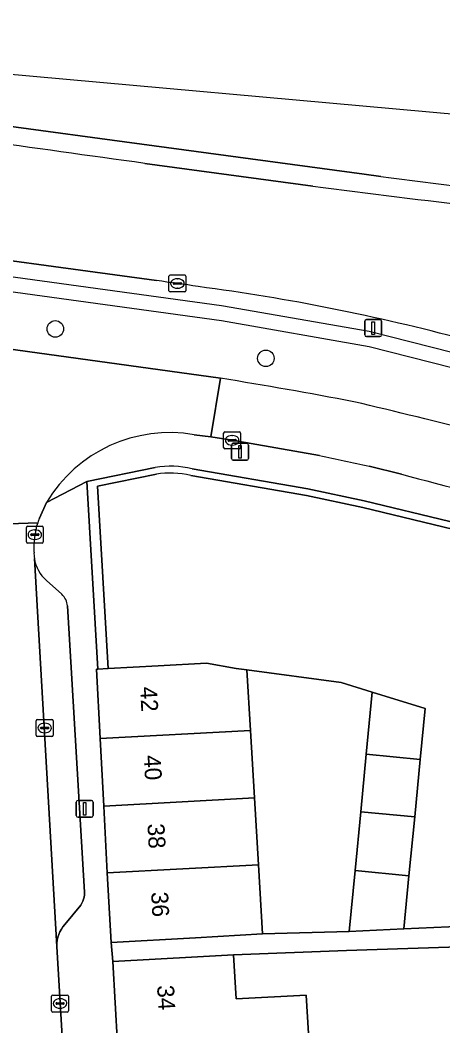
# Model space of a CAD drawing. Extents: x 160856 to 161310, y 384024 to 384878.
# Drawn here: x 161058.3 to 161083.3, y 384818.7 to 384878 of the extents above; entities that cross this region are included whole.
import ezdxf

# ---------------------------------------------------------------- set-up
doc = ezdxf.new("R2010")
doc.units = 0
for name, color, linetype in [('IMGEO_Berm_gesloten', 7, 'Continuous'), ('IMGEO_Berm_groen', 7, 'Continuous'), ('IMGEO_Boom', 7, 'Continuous'), ('IMGEO_Erf', 7, 'Continuous'), ('IMGEO_Groenvoorziening', 7, 'Continuous'), ('IMGEO_Haag', 7, 'Continuous'), ('IMGEO_Hek', 7, 'Continuous'), ('IMGEO_Kolk', 7, 'Continuous'), ('IMGEO_Lichtmast', 7, 'Continuous'), ('IMGEO_Pand', 7, 'Continuous'), ('IMGEO_Pand_nummerreeks', 7, 'Continuous'), ('IMGEO_Parkeervlak_open', 7, 'Continuous'), ('IMGEO_Rijbaan_lokaal_gesloten', 7, 'Continuous'), ('IMGEO_Rijbaan_lokaal_open', 7, 'Continuous'), ('IMGEO_Rijbaan_regionaal_gesloten', 7, 'Continuous'), ('IMGEO_Voetpad_open', 7, 'Continuous')]:
    doc.layers.add(name, color=color, linetype=linetype)

msp = doc.modelspace()

# ---------------------------------------------------------------- linework, layer by layer
at = {"layer": 'IMGEO_Berm_gesloten'}
for points in [[(161079.598, 384868.781), (161078.615, 384868.917), (161063.751, 384870.924), (161058.807, 384871.589), (161048.88, 384872.923)], [(161065.679, 384869.546), (161075.591, 384868.213)]]:
    msp.add_lwpolyline(points, dxfattribs=at)
for centre, radius, start, end in [((160761.385, 382703.066), 2187.746, 82.004803, 82.528141), ((161134.125, 385278.867), 413.695, 262.42605, 265.19774), ((161139.404, 385346.014), 482.044, 262.39283, 264.76917)]:
    msp.add_arc(centre, radius, start, end, dxfattribs=at)
at = {"layer": 'IMGEO_Berm_groen'}
for points in [[(161066.368, 384862.634), (161051.304, 384864.693)], [(161053.322, 384859.202), (161070.144, 384856.878)]]:
    msp.add_lwpolyline(points, dxfattribs=at)
for centre, radius, start, end in [((161054.49, 384770.062), 93.331, 81.16266, 82.68802), ((161052.796, 384740.74), 122.598, 75.00108, 82.48577), ((161021.546, 384557.759), 303.041, 79.26128, 80.77179), ((160824.463, 383796.83), 1088.602, 76.127183, 76.531378)]:
    msp.add_arc(centre, radius, start, end, dxfattribs=at)
at = {"layer": 'IMGEO_Boom'}
for centre in [(161060.397, 384859.784), (161072.822, 384858.05)]:
    msp.add_circle(centre, 0.489, dxfattribs=at)
at = {"layer": 'IMGEO_Erf'}
for points in [[(161066.358, 384851.223), (161062.882, 384850.508), (161063.511, 384839.75), (161066.471, 384839.909), (161069.313, 384840.062), (161071.071, 384839.762), (161071.701, 384839.682), (161077.27, 384838.923), (161079.103, 384838.363), (161082.221, 384837.389), (161081.931, 384834.39), (161081.603, 384830.994), (161081.268, 384827.527), (161080.966, 384824.4), (161096.904, 384825.096), (161104.738, 384824.69), (161119.875, 384823.613), (161127.542, 384822.914), (161129.866, 384836.792), (161130.819, 384843.208)], [(161130.819, 384843.208), (161131.313, 384846.712), (161129.022, 384846.468), (161124.766, 384845.773), (161120.159, 384844.667), (161118.797, 384843.061), (161117.09, 384841.916), (161113.104, 384841.881), (161098.682, 384843.036), (161096.561, 384845.428), (161093.247, 384846.005), (161093.316, 384846.399), (161088.822, 384847.182), (161088.737, 384847.203), (161088.643, 384846.814), (161078.539, 384849.258), (161075.222, 384849.959), (161068.388, 384851.138)], [(161085.42, 384823.365), (161077.585, 384823.117), (161070.921, 384822.863), (161071.066, 384820.259), (161075.205, 384820.489), (161075.331, 384818.226)]]:
    msp.add_lwpolyline(points, dxfattribs=at)
msp.add_lwpolyline([(161078.421, 384831.302), (161078.749, 384834.698), (161079.103, 384838.363), (161077.27, 384838.923), (161071.701, 384839.682), (161071.912, 384836.097), (161072.147, 384832.118), (161072.379, 384828.169), (161072.619, 384824.106), (161077.739, 384824.247), (161078.086, 384827.835)], close=True, dxfattribs=at)
msp.add_arc((161067.161, 384846.114), 5.172, 76.27378, 98.93085, dxfattribs=at)
at = {"layer": 'IMGEO_Groenvoorziening'}
for points in [[(161066.287, 384851.617), (161062.265, 384850.789)], [(161068.388, 384851.138), (161075.222, 384849.959), (161078.539, 384849.258), (161088.643, 384846.814), (161088.737, 384847.203), (161078.627, 384849.648), (161075.297, 384850.352), (161068.469, 384851.53)], [(161062.265, 384850.789), (161062.912, 384839.718), (161063.511, 384839.75), (161062.882, 384850.508), (161066.358, 384851.223)]]:
    msp.add_lwpolyline(points, dxfattribs=at)
for centre, radius, start, end in [((161067.159, 384846.081), 5.605, 76.48258, 98.95088), ((161067.161, 384846.114), 5.172, 76.27378, 98.93085)]:
    msp.add_arc(centre, radius, start, end, dxfattribs=at)
at = {"layer": 'IMGEO_Haag'}
for points in [[(161066.287, 384851.617), (161062.265, 384850.789), (161062.912, 384839.718)], [(161068.388, 384851.138), (161075.222, 384849.959), (161078.539, 384849.258), (161088.643, 384846.814), (161088.737, 384847.203), (161078.627, 384849.648), (161075.297, 384850.352), (161068.469, 384851.53)], [(161062.912, 384839.718), (161063.511, 384839.75), (161062.882, 384850.508), (161066.358, 384851.223)]]:
    msp.add_lwpolyline(points, dxfattribs=at)
for centre, radius, start, end in [((161067.159, 384846.081), 5.605, 76.48258, 98.95088), ((161067.161, 384846.114), 5.172, 76.27378, 98.93085)]:
    msp.add_arc(centre, radius, start, end, dxfattribs=at)
at = {"layer": 'IMGEO_Hek'}
for points in [[(160981.991, 384864.071), (160981.991, 384864.963), (160990.538, 384865.942), (161000.837, 384866.621), (161011.863, 384866.872), (161023.361, 384866.572), (161034.743, 384865.752), (161045.874, 384864.511), (161070.2, 384861.176), (161078.924, 384859.65), (161087.515, 384857.461), (161095.594, 384855.909)], [(160981.991, 384864.071), (160990.538, 384865.05), (161000.837, 384865.729), (161011.863, 384865.98), (161023.361, 384865.68), (161034.743, 384864.86), (161045.874, 384863.619), (161070.2, 384860.284), (161078.924, 384858.758), (161087.515, 384856.569), (161095.594, 384855.017)]]:
    msp.add_lwpolyline(points, dxfattribs=at)
at = {"layer": 'IMGEO_Kolk'}
for p, q in [((161067.103, 384862.041), (161067.103, 384862.893)), ((161067.178, 384862.967), (161068.03, 384862.967)), ((161067.591, 384862.747), (161067.616, 384862.747)), ((161068.104, 384862.893), (161068.104, 384862.041)), ((161067.362, 384862.461), (161067.362, 384862.473)), ((161067.8, 384862.424), (161067.402, 384862.424)), ((161067.405, 384862.51), (161067.803, 384862.51)), ((161067.614, 384862.187), (161067.589, 384862.187)), ((161067.846, 384862.473), (161067.846, 384862.461)), ((161068.03, 384861.967), (161067.178, 384861.967)), ((161070.405, 384853.714), (161071.257, 384853.714)), ((161070.33, 384852.788), (161070.33, 384853.64)), ((161070.589, 384853.208), (161070.589, 384853.22)), ((161071.027, 384853.171), (161070.629, 384853.171)), ((161070.632, 384853.257), (161071.03, 384853.257)), ((161070.818, 384853.494), (161070.843, 384853.494)), ((161071.073, 384853.22), (161071.073, 384853.208)), ((161071.331, 384853.64), (161071.331, 384852.788)), ((161071.257, 384852.714), (161070.405, 384852.714)), ((161070.841, 384852.934), (161070.816, 384852.934)), ((161058.687, 384847.221), (161058.687, 384848.073)), ((161058.762, 384848.147), (161059.614, 384848.147)), ((161059.175, 384847.927), (161059.2, 384847.927)), ((161059.688, 384848.073), (161059.688, 384847.221)), ((161059.614, 384847.147), (161058.762, 384847.147)), ((161058.946, 384847.641), (161058.946, 384847.653)), ((161059.384, 384847.604), (161058.986, 384847.604)), ((161058.989, 384847.69), (161059.387, 384847.69)), ((161059.198, 384847.367), (161059.173, 384847.367)), ((161059.43, 384847.653), (161059.43, 384847.641)), ((161059.268, 384835.819), (161059.268, 384836.671)), ((161059.343, 384836.745), (161060.195, 384836.745)), ((161059.756, 384836.525), (161059.781, 384836.525)), ((161060.269, 384836.671), (161060.269, 384835.819)), ((161059.527, 384836.239), (161059.527, 384836.251)), ((161059.965, 384836.202), (161059.567, 384836.202)), ((161059.57, 384836.288), (161059.968, 384836.288)), ((161059.779, 384835.965), (161059.754, 384835.965)), ((161060.011, 384836.251), (161060.011, 384836.239)), ((161060.195, 384835.745), (161059.343, 384835.745)), ((161060.252, 384820.489), (161061.104, 384820.489)), ((161060.177, 384819.563), (161060.177, 384820.415)), ((161060.436, 384819.983), (161060.436, 384819.995)), ((161060.874, 384819.946), (161060.476, 384819.946)), ((161060.479, 384820.032), (161060.877, 384820.032)), ((161060.665, 384820.269), (161060.69, 384820.269)), ((161060.92, 384819.995), (161060.92, 384819.983)), ((161061.178, 384820.415), (161061.178, 384819.563)), ((161061.104, 384819.489), (161060.252, 384819.489)), ((161060.688, 384819.709), (161060.663, 384819.709))]:
    msp.add_line(p, q, dxfattribs=at)
for points in [[(161067.103, 384862.041), (161067.103, 384862.893)], [(161067.178, 384862.967), (161068.03, 384862.967)], [(161068.104, 384862.893), (161068.104, 384862.041)], [(161068.03, 384861.967), (161067.178, 384861.967)], [(161070.405, 384853.714), (161071.257, 384853.714)], [(161070.33, 384852.788), (161070.33, 384853.64)], [(161071.331, 384853.64), (161071.331, 384852.788)], [(161071.257, 384852.714), (161070.405, 384852.714)], [(161058.687, 384847.221), (161058.687, 384848.073)], [(161058.762, 384848.147), (161059.614, 384848.147)], [(161059.688, 384848.073), (161059.688, 384847.221)], [(161059.614, 384847.147), (161058.762, 384847.147)], [(161059.268, 384835.819), (161059.268, 384836.671)], [(161059.343, 384836.745), (161060.195, 384836.745)], [(161060.269, 384836.671), (161060.269, 384835.819)], [(161060.195, 384835.745), (161059.343, 384835.745)], [(161060.252, 384820.489), (161061.104, 384820.489)], [(161060.177, 384819.563), (161060.177, 384820.415)], [(161061.178, 384820.415), (161061.178, 384819.563)], [(161061.104, 384819.489), (161060.252, 384819.489)]]:
    msp.add_lwpolyline(points, dxfattribs=at)
for centre, radius, start, end in [((161067.18, 384862.891), 0.0765, 91.55205, 178.44795), ((161067.18, 384862.891), 0.0765, 91.55205, 178.44795), ((161068.028, 384862.891), 0.0765, 1.55205, 88.44795), ((161068.028, 384862.891), 0.0765, 1.55205, 88.44795), ((161067.18, 384862.043), 0.0765, 181.55205, 268.44795), ((161067.18, 384862.043), 0.0765, 181.55205, 268.44795), ((161067.402, 384862.47), 0.0403, 85.87752, 175.75265), ((161067.399, 384862.46), 0.0366, 178.93798, 274.71019), ((161067.803, 384862.467), 0.043, 264.86636, 352.45326), ((161067.807, 384862.472), 0.0386, 1.73085, 96.63898), ((161068.028, 384862.043), 0.0765, 271.55205, 358.44795), ((161068.028, 384862.043), 0.0765, 271.55205, 358.44795), ((161070.407, 384853.638), 0.0765, 91.55205, 178.44795), ((161070.407, 384853.638), 0.0765, 91.55205, 178.44795), ((161071.255, 384853.638), 0.0765, 1.55205, 88.44795), ((161071.255, 384853.638), 0.0765, 1.55205, 88.44795), ((161070.629, 384853.217), 0.0403, 85.87752, 175.75265), ((161070.626, 384853.207), 0.0366, 178.93798, 274.71019), ((161071.03, 384853.214), 0.043, 264.86636, 352.45326), ((161071.034, 384853.219), 0.0386, 1.73085, 96.63898), ((161070.407, 384852.79), 0.0765, 181.55205, 268.44795), ((161070.407, 384852.79), 0.0765, 181.55205, 268.44795), ((161071.255, 384852.79), 0.0765, 271.55205, 358.44795), ((161071.255, 384852.79), 0.0765, 271.55205, 358.44795), ((161058.764, 384848.071), 0.0765, 91.55205, 178.44795), ((161058.764, 384848.071), 0.0765, 91.55205, 178.44795), ((161059.612, 384848.071), 0.0765, 1.55205, 88.44795), ((161059.612, 384848.071), 0.0765, 1.55205, 88.44795), ((161058.764, 384847.223), 0.0765, 181.55205, 268.44795), ((161058.764, 384847.223), 0.0765, 181.55205, 268.44795), ((161058.986, 384847.65), 0.0403, 85.87752, 175.75265), ((161058.983, 384847.64), 0.0366, 178.93798, 274.71019), ((161059.387, 384847.647), 0.043, 264.86636, 352.45326), ((161059.391, 384847.652), 0.0386, 1.73085, 96.63898), ((161059.612, 384847.223), 0.0765, 271.55205, 358.44795), ((161059.612, 384847.223), 0.0765, 271.55205, 358.44795), ((161059.345, 384836.669), 0.0765, 91.55205, 178.44795), ((161059.345, 384836.669), 0.0765, 91.55205, 178.44795), ((161060.193, 384836.669), 0.0765, 1.55205, 88.44795), ((161060.193, 384836.669), 0.0765, 1.55205, 88.44795), ((161059.567, 384836.248), 0.0403, 85.87752, 175.75265), ((161059.564, 384836.238), 0.0366, 178.93798, 274.71019), ((161059.968, 384836.245), 0.043, 264.86636, 352.45326), ((161059.972, 384836.25), 0.0386, 1.73085, 96.63898), ((161059.345, 384835.821), 0.0765, 181.55205, 268.44795), ((161059.345, 384835.821), 0.0765, 181.55205, 268.44795), ((161060.193, 384835.821), 0.0765, 271.55205, 358.44795), ((161060.193, 384835.821), 0.0765, 271.55205, 358.44795), ((161060.254, 384820.413), 0.0765, 91.55205, 178.44795), ((161060.254, 384820.413), 0.0765, 91.55205, 178.44795), ((161061.102, 384820.413), 0.0765, 1.55205, 88.44795), ((161061.102, 384820.413), 0.0765, 1.55205, 88.44795), ((161060.476, 384819.992), 0.0403, 85.87752, 175.75265), ((161060.473, 384819.982), 0.0366, 178.93798, 274.71019), ((161060.877, 384819.989), 0.043, 264.86636, 352.45326), ((161060.881, 384819.994), 0.0386, 1.73085, 96.63898), ((161060.254, 384819.565), 0.0765, 181.55205, 268.44795), ((161060.254, 384819.565), 0.0765, 181.55205, 268.44795), ((161061.102, 384819.565), 0.0765, 271.55205, 358.44795), ((161061.102, 384819.565), 0.0765, 271.55205, 358.44795)]:
    msp.add_arc(centre, radius, start, end, dxfattribs=at)
for centre, major_axis, ratio, start_param, end_param in [((161067.59, 384862.467), (-0.387, 0.002), 0.722429, 4.712389, 7.853982), ((161067.615, 384862.467), (-0.39, 0.002), 0.717154, 1.570796, 4.712389), ((161070.817, 384853.214), (-0.387, 0.002), 0.722429, 4.712389, 7.853982), ((161070.842, 384853.214), (-0.39, 0.002), 0.717154, 1.570796, 4.712389), ((161059.174, 384847.647), (-0.387, 0.002), 0.722429, 4.712389, 7.853982), ((161059.199, 384847.647), (-0.39, 0.002), 0.717154, 1.570796, 4.712389), ((161059.755, 384836.245), (-0.387, 0.002), 0.722429, 4.712389, 7.853982), ((161059.78, 384836.245), (-0.39, 0.002), 0.717154, 1.570796, 4.712389), ((161060.664, 384819.989), (-0.387, 0.002), 0.722429, 4.712389, 7.853982), ((161060.689, 384819.989), (-0.39, 0.002), 0.717154, 1.570796, 4.712389)]:
    msp.add_ellipse(centre, major_axis=major_axis, ratio=ratio, start_param=start_param, end_param=end_param, dxfattribs=at)
at = {"layer": 'IMGEO_Lichtmast'}
for p, q in [((161078.658, 384859.434), (161078.658, 384860.234)), ((161078.658, 384860.234), (161078.658, 384859.434)), ((161078.758, 384860.334), (161079.548, 384860.334)), ((161079.548, 384860.334), (161078.758, 384860.334)), ((161079.648, 384860.234), (161079.648, 384859.434)), ((161079.648, 384859.434), (161079.648, 384860.234)), ((161079.548, 384859.334), (161078.758, 384859.334)), ((161078.758, 384859.334), (161079.548, 384859.334)), ((161070.8, 384852.137), (161070.8, 384852.937)), ((161070.8, 384852.937), (161070.8, 384852.137)), ((161070.9, 384853.037), (161071.69, 384853.037)), ((161071.69, 384853.037), (161070.9, 384853.037)), ((161071.79, 384852.937), (161071.79, 384852.137)), ((161071.79, 384852.137), (161071.79, 384852.937)), ((161071.69, 384852.037), (161070.9, 384852.037)), ((161070.9, 384852.037), (161071.69, 384852.037)), ((161061.636, 384831.074), (161061.636, 384831.874)), ((161061.636, 384831.874), (161061.636, 384831.074)), ((161061.736, 384831.974), (161062.526, 384831.974)), ((161062.526, 384831.974), (161061.736, 384831.974)), ((161062.626, 384831.874), (161062.626, 384831.074)), ((161062.626, 384831.074), (161062.626, 384831.874)), ((161062.526, 384830.974), (161061.736, 384830.974)), ((161061.736, 384830.974), (161062.526, 384830.974))]:
    msp.add_line(p, q, dxfattribs=at)
for points in [[(161079.078, 384860.209), (161079.228, 384860.209), (161079.228, 384859.459), (161079.078, 384859.459), (161079.078, 384860.209)], [(161071.22, 384852.912), (161071.37, 384852.912), (161071.37, 384852.162), (161071.22, 384852.162), (161071.22, 384852.912)], [(161062.056, 384831.849), (161062.206, 384831.849), (161062.206, 384831.099), (161062.056, 384831.099), (161062.056, 384831.849)]]:
    msp.add_lwpolyline(points, dxfattribs=at)
for centre, start, end in [((161078.758, 384860.234), 90, 180), ((161078.758, 384860.234), 90, 180), ((161079.548, 384860.234), 0, 90), ((161079.548, 384860.234), 360, 90), ((161078.758, 384859.434), 180, 270), ((161078.758, 384859.434), 180, 270), ((161079.548, 384859.434), 270, 0), ((161079.548, 384859.434), 270, 0), ((161070.9, 384852.937), 90, 180), ((161070.9, 384852.937), 90, 180), ((161071.69, 384852.937), 0, 90), ((161071.69, 384852.937), 360, 90), ((161070.9, 384852.137), 180, 270), ((161070.9, 384852.137), 180, 270), ((161071.69, 384852.137), 270, 0), ((161071.69, 384852.137), 270, 0), ((161061.736, 384831.874), 90, 180), ((161061.736, 384831.874), 90, 180), ((161062.526, 384831.874), 0, 90), ((161062.526, 384831.874), 360, 90), ((161061.736, 384831.074), 180, 270), ((161061.736, 384831.074), 180, 270), ((161062.526, 384831.074), 270, 0), ((161062.526, 384831.074), 270, 0)]:
    msp.add_arc(centre, 0.1, start, end, dxfattribs=at)
at = {"layer": 'IMGEO_Pand'}
for points in [[(161071.701, 384839.682), (161071.071, 384839.762), (161069.313, 384840.062), (161066.471, 384839.909), (161063.511, 384839.75), (161062.912, 384839.718), (161062.817, 384839.713), (161063.037, 384835.62), (161071.912, 384836.097)], [(161081.931, 384834.39), (161082.221, 384837.389), (161079.103, 384838.363), (161078.749, 384834.698)], [(161063.037, 384835.62), (161063.251, 384831.64), (161072.147, 384832.118), (161071.912, 384836.097)], [(161081.931, 384834.39), (161078.749, 384834.698), (161078.421, 384831.302), (161081.603, 384830.994)], [(161072.379, 384828.169), (161072.147, 384832.118), (161063.251, 384831.64), (161063.463, 384827.69)], [(161078.086, 384827.835), (161081.268, 384827.527), (161081.603, 384830.994), (161078.421, 384831.302)], [(161072.379, 384828.169), (161063.463, 384827.69), (161063.684, 384823.58), (161068.675, 384823.874), (161072.619, 384824.106)], [(161078.086, 384827.835), (161077.739, 384824.247), (161080.966, 384824.4), (161081.268, 384827.527)], [(161064.068, 384817.6), (161071.002, 384817.986), (161075.331, 384818.226), (161075.205, 384820.489), (161071.066, 384820.259), (161070.921, 384822.863), (161068.79, 384822.745), (161063.797, 384822.467)]]:
    msp.add_lwpolyline(points, close=True, dxfattribs=at)
at = {"layer": 'IMGEO_Parkeervlak_open'}
for points in [[(161059.16, 384846.242), (161059.343, 384843.106), (161060.477, 384823.353), (161060.477, 384823.387), (161060.485, 384823.559), (161060.509, 384823.731), (161060.548, 384823.899), (161060.602, 384824.064), (161060.67, 384824.222), (161060.752, 384824.375), (161060.848, 384824.519), (161060.956, 384824.654), (161061.896, 384825.794), (161061.961, 384825.906), (161062.016, 384826.023), (161062.061, 384826.144), (161062.094, 384826.269), (161062.117, 384826.396), (161062.127, 384826.525), (161062.128, 384826.553), (161061.13, 384843.106)], [(161060.782, 384844.133), (161059.869, 384844.941)], [(161061.13, 384843.106), (161061.114, 384843.442)]]:
    msp.add_lwpolyline(points, dxfattribs=at)
for centre, radius, start, end in [((161061.272, 384846.549), 2.134, 188.27716, 228.90055), ((161059.988, 384843.326), 1.132, 5.86392, 45.46122)]:
    msp.add_arc(centre, radius, start, end, dxfattribs=at)
at = {"layer": 'IMGEO_Rijbaan_lokaal_gesloten'}
for points in [[(161070.144, 384856.878), (161069.571, 384853.418), (161070.831, 384853.214), (161075.985, 384852.321)], [(161078.92, 384851.684), (161080.832, 384851.226)]]:
    msp.add_lwpolyline(points, dxfattribs=at)
for centre, radius, start, end in [((161021.546, 384557.759), 303.041, 79.26128, 80.77179), ((160824.463, 383796.83), 1088.602, 76.127183, 76.531378), ((161206.022, 385444.392), 606.183, 257.612743, 257.896615), ((161113.478, 384966.524), 119.831, 254.19065, 262.07039)]:
    msp.add_arc(centre, radius, start, end, dxfattribs=at)
at = {"layer": 'IMGEO_Rijbaan_lokaal_open'}
for points in [[(161070.144, 384856.878), (161053.322, 384859.202), (161052.85, 384855.743), (161053.325, 384855.672)], [(161068.6, 384853.542), (161069.571, 384853.418), (161070.144, 384856.878)], [(161055.64, 384852.868), (161055.902, 384848.222), (161059.357, 384848.351)], [(161059.454, 384848.623), (161059.869, 384849.549)], [(161059.357, 384848.351), (161055.902, 384848.222), (161055.978, 384846.869)], [(161055.974, 384846.624), (161056.109, 384843.993), (161056.61, 384836.285), (161057.563, 384817.865), (161060.792, 384818.044), (161060.477, 384823.353), (161059.343, 384843.106)], [(161059.343, 384843.106), (161059.16, 384846.242)]]:
    msp.add_lwpolyline(points, dxfattribs=at)
for centre, radius, start, end in [((161067.144, 384845.183), 8.484, 80.11948, 149.03316), ((161063.824, 384846.906), 4.695, 162.07932, 183.50781), ((161063.053, 384847.186), 3.876, 158.23774, 162.508), ((161061.119, 384846.545), 1.982, 177.87356, 188.80591)]:
    msp.add_arc(centre, radius, start, end, dxfattribs=at)
at = {"layer": 'IMGEO_Rijbaan_regionaal_gesloten'}
for points in [[(161159.494, 384865.813), (161169.487, 384866.328), (161180.477, 384866.898), (161204.609, 384868.254), (161229.619, 384869.602), (161254.541, 384870.979), (161254.166, 384874.428), (161167.157, 384868.815), (161117.456, 384869.429), (161022.134, 384878.002), (161020.709, 384877.941), (160983.645, 384876.362), (160971.848, 384874.449), (160909.879, 384864.4), (160874.71, 384856.965)], [(161048.88, 384872.923), (161058.807, 384871.589), (161063.751, 384870.924), (161078.615, 384868.917), (161079.598, 384868.781)], [(161075.591, 384868.213), (161065.679, 384869.546)], [(161051.304, 384864.693), (161066.368, 384862.634)]]:
    msp.add_lwpolyline(points, dxfattribs=at)
for centre, radius, start, end in [((160761.385, 382703.066), 2187.746, 82.004803, 82.528141), ((161134.125, 385278.867), 413.695, 262.42605, 265.19774), ((161139.404, 385346.014), 482.044, 262.39283, 264.76917), ((161054.49, 384770.062), 93.331, 81.16266, 82.68802), ((161052.796, 384740.74), 122.598, 75.00108, 82.48577)]:
    msp.add_arc(centre, radius, start, end, dxfattribs=at)
at = {"layer": 'IMGEO_Voetpad_open'}
for points in [[(161075.985, 384852.321), (161070.831, 384853.214), (161069.571, 384853.418), (161068.6, 384853.542)], [(161059.869, 384849.549), (161062.265, 384850.789), (161066.287, 384851.617)], [(161068.469, 384851.53), (161075.297, 384850.352), (161078.627, 384849.648), (161088.737, 384847.203), (161088.822, 384847.182), (161093.316, 384846.399), (161096.767, 384845.798), (161098.874, 384843.422), (161113.118, 384842.281), (161116.967, 384842.315), (161118.528, 384843.362), (161119.939, 384845.025), (161124.687, 384846.165), (161128.969, 384846.865), (161131.371, 384847.12)], [(161080.832, 384851.226), (161078.92, 384851.684)], [(161063.797, 384822.467), (161063.684, 384823.58), (161063.463, 384827.69), (161063.251, 384831.64), (161063.037, 384835.62), (161062.817, 384839.713), (161062.912, 384839.718), (161062.265, 384850.789), (161059.869, 384849.549), (161059.454, 384848.623)], [(161059.869, 384844.941), (161060.782, 384844.133)], [(161061.114, 384843.442), (161061.13, 384843.106), (161062.128, 384826.553), (161062.127, 384826.525), (161062.117, 384826.396), (161062.094, 384826.269), (161062.061, 384826.144), (161062.016, 384826.023), (161061.961, 384825.906), (161061.896, 384825.794), (161060.956, 384824.654), (161060.848, 384824.519), (161060.752, 384824.375), (161060.67, 384824.222), (161060.602, 384824.064), (161060.548, 384823.899), (161060.509, 384823.731), (161060.485, 384823.559), (161060.477, 384823.387), (161060.477, 384823.353), (161060.792, 384818.044)], [(161096.904, 384825.096), (161080.966, 384824.4), (161077.739, 384824.247), (161072.619, 384824.106), (161068.675, 384823.874), (161063.684, 384823.58), (161063.797, 384822.467), (161068.79, 384822.745), (161070.921, 384822.863), (161077.585, 384823.117), (161085.42, 384823.365)], [(161064.068, 384817.6), (161063.797, 384822.467)]]:
    msp.add_lwpolyline(points, dxfattribs=at)
for centre, radius, start, end in [((161067.144, 384845.183), 8.484, 80.11948, 149.03316), ((161206.022, 385444.392), 606.183, 257.612743, 257.896615), ((161067.159, 384846.081), 5.605, 76.48258, 98.95088), ((161113.478, 384966.524), 119.831, 254.19065, 262.07039), ((161063.824, 384846.906), 4.695, 162.07932, 183.50781), ((161063.053, 384847.186), 3.876, 158.23774, 162.508), ((161061.119, 384846.545), 1.982, 177.87356, 188.80591), ((161061.272, 384846.549), 2.134, 188.27716, 228.90055), ((161059.988, 384843.326), 1.132, 5.86392, 45.46122)]:
    msp.add_arc(centre, radius, start, end, dxfattribs=at)

# ---------------------------------------------------------------- texts
at = {"layer": 'IMGEO_Pand_nummerreeks'}
for s, rotation, p in [('42', 273.07657, (161065.397, 384838.66)), ('40', 273.07616, (161065.614, 384834.621)), ('38', 273.07616, (161065.831, 384830.587)), ('36', 273.07616, (161066.047, 384826.557)), ('34', 273.18152, (161066.4, 384821.052))]:
    msp.add_text(s, height=1, rotation=rotation, dxfattribs=at).set_placement(p)

doc.saveas('drawing.dxf')
